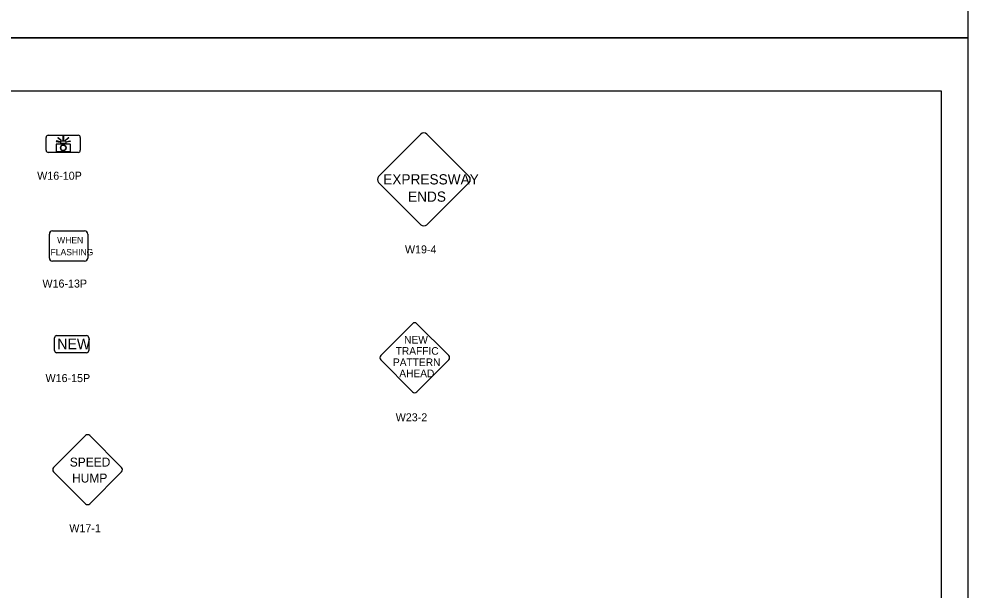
# Model space of a CAD drawing. Extents: x 42133 to 45533, y 41351 to 47951.
# Drawn here: x 44644 to 45533, y 46334 to 46869 of the extents above; entities that cross this region are included whole.
import ezdxf

# ---------------------------------------------------------------- set-up
doc = ezdxf.new("R2010")
doc.units = 0
for name, color, linetype in [('#plot_shape', 7, 'Continuous'), ('P_ODOT_PLAN_Border', 7, 'Continuous'), ('P_TRAF_SIGN_SignDetails', 7, 'Continuous')]:
    doc.layers.add(name, color=color, linetype=linetype)

msp = doc.modelspace()

# ---------------------------------------------------------------- linework, layer by layer
at = {"layer": '#plot_shape'}
for points in [[(43833.34, 46851.35), (45533.34, 46851.35), (45533.34, 47951.35), (43833.34, 47951.35)], [(43833.34, 45751.35), (45533.34, 45751.35), (45533.34, 46851.35), (43833.34, 46851.35)]]:
    msp.add_lwpolyline(points, close=True, dxfattribs=at)
at = {"layer": 'P_ODOT_PLAN_Border'}
msp.add_lwpolyline([(43908.34, 45801.35), (45508.34, 45801.35), (45508.34, 46801.35), (43908.34, 46801.35)], close=True, dxfattribs=at)
at = {"layer": 'P_TRAF_SIGN_SignDetails'}
for p, q in [((44669.29, 46745.98), (44669.29, 46757.99)), ((44671.29, 46759.99), (44699.3, 46759.99)), ((44701.29, 46757.99), (44701.29, 46745.98)), ((45020.47, 46761.07), (44980.92, 46721.51)), ((45065.68, 46721.51), (45026.12, 46761.07)), ((44699.3, 46743.98), (44671.29, 46743.98)), ((44980.92, 46715.87), (45020.48, 46676.31)), ((45026.12, 46676.31), (45065.68, 46715.87)), ((44672.28, 46645.09), (44672.28, 46667.52)), ((44675.27, 46670.51), (44705.21, 46670.51)), ((44708.2, 46667.52), (44708.2, 46645.09)), ((44705.21, 46642.1), (44675.27, 46642.1)), ((45012.61, 46583.61), (44982.87, 46553.87)), ((45046.59, 46553.87), (45016.85, 46583.61)), ((44677.13, 46558.37), (44677.13, 46570.37)), ((44679.13, 46572.38), (44707.14, 46572.38)), ((44709.14, 46570.37), (44709.14, 46558.37)), ((44707.14, 46556.37), (44679.13, 46556.37)), ((44982.87, 46549.63), (45012.61, 46519.89)), ((45016.85, 46519.89), (45046.59, 46549.63)), ((44706.03, 46478.76), (44676.29, 46449.02)), ((44740.02, 46449.02), (44710.27, 46478.76)), ((44676.29, 46444.78), (44706.03, 46415.04)), ((44710.27, 46415.04), (44740.02, 46444.78))]:
    msp.add_line(p, q, dxfattribs=at)
for points in [[(44682.43, 46753.85), (44678.83, 46754.7), (44678.74, 46754.32), (44682.34, 46753.47)], [(44682.43, 46753.85), (44678.83, 46754.7), (44678.74, 46754.32), (44682.34, 46753.47)], [(44682.43, 46753.85), (44678.83, 46754.7), (44678.74, 46754.32), (44682.34, 46753.47)], [(44683.35, 46755.54), (44680.44, 46757.81), (44680.2, 46757.51), (44683.11, 46755.24)], [(44683.35, 46755.54), (44680.44, 46757.81), (44680.2, 46757.51), (44683.11, 46755.24)], [(44683.35, 46755.54), (44680.44, 46757.81), (44680.2, 46757.51), (44683.11, 46755.24)], [(44685.52, 46759.14), (44685.52, 46755.45), (44685.13, 46755.45), (44685.13, 46759.14)], [(44685.52, 46759.14), (44685.52, 46755.45), (44685.13, 46755.45), (44685.13, 46759.14)], [(44685.52, 46759.14), (44685.52, 46755.45), (44685.13, 46755.45), (44685.13, 46759.14)], [(44687.53, 46755.24), (44687.3, 46755.54), (44690.21, 46757.81), (44690.45, 46757.51)], [(44687.53, 46755.24), (44687.3, 46755.54), (44690.21, 46757.81), (44690.45, 46757.51)], [(44687.53, 46755.24), (44687.3, 46755.54), (44690.21, 46757.81), (44690.45, 46757.51)], [(44688.31, 46753.47), (44688.22, 46753.85), (44691.82, 46754.7), (44691.91, 46754.32)], [(44688.31, 46753.47), (44688.22, 46753.85), (44691.82, 46754.7), (44691.91, 46754.32)], [(44688.31, 46753.47), (44688.22, 46753.85), (44691.82, 46754.7), (44691.91, 46754.32)]]:
    msp.add_lwpolyline(points, close=True, dxfattribs=at)
for points in [[(44682.97, 46752.78), (44682.97, 46754.31)], [(44682.97, 46752.78), (44682.97, 46754.31)], [(44682.97, 46752.78), (44682.97, 46754.31)], [(44683.46, 46754.8), (44687.19, 46754.8)], [(44683.46, 46754.8), (44687.19, 46754.8)], [(44683.46, 46754.8), (44687.19, 46754.8)], [(44687.68, 46754.31), (44687.68, 46752.78)], [(44687.68, 46754.31), (44687.68, 46752.78)], [(44687.68, 46754.31), (44687.68, 46752.78)], [(44678.62, 46751.38), (44678.62, 46745.23)], [(44678.62, 46751.38), (44678.62, 46745.23)], [(44678.62, 46751.38), (44678.62, 46745.23)], [(44691.53, 46751.87), (44679.11, 46751.87)], [(44691.53, 46751.87), (44679.11, 46751.87)], [(44691.53, 46751.87), (44679.11, 46751.87)], [(44679.11, 46744.75), (44685.32, 46744.75), (44685.32, 46745.72)], [(44679.11, 46744.75), (44685.32, 46744.75), (44685.32, 46745.72)], [(44679.11, 46744.75), (44691.53, 46744.75)], [(44687.19, 46752.29), (44683.46, 46752.29)], [(44687.19, 46752.29), (44683.46, 46752.29)], [(44687.19, 46752.29), (44683.46, 46752.29)], [(44685.32, 46745.72), (44685.32, 46744.75), (44691.53, 46744.75)], [(44685.32, 46745.72), (44685.32, 46744.75), (44691.53, 46744.75)], [(44692.02, 46745.23), (44692.02, 46751.38)], [(44692.02, 46745.23), (44692.02, 46751.38)], [(44692.02, 46745.23), (44692.02, 46751.38)]]:
    msp.add_lwpolyline(points, dxfattribs=at)
msp.add_circle((44685.32, 46748.31), 2.58, dxfattribs=at)
for centre, radius, start, end in [((44671.29, 46757.99), 2, 90, 180), ((44683.46, 46754.31), 0.49, 90.09365, 180.03439), ((44683.46, 46754.31), 0.49, 90.09365, 180.03439), ((44683.46, 46754.31), 0.49, 90.09365, 180.03439), ((44687.19, 46754.31), 0.491, 0.01798, 89.90889), ((44687.19, 46754.31), 0.491, 0.01798, 89.90889), ((44687.19, 46754.31), 0.491, 0.01798, 89.90889), ((44699.3, 46757.99), 2, 0, 90), ((45023.29, 46758.25), 3.98, 45, 135), ((44671.29, 46745.99), 2, 180, 270), ((44679.11, 46751.38), 0.49, 89.94119, 179.93077), ((44679.11, 46751.38), 0.49, 89.94119, 179.93077), ((44679.11, 46751.38), 0.49, 89.94119, 179.93077), ((44679.11, 46745.24), 0.49, 180.10298, 270.08002), ((44679.11, 46745.24), 0.49, 180.10298, 270.08002), ((44679.11, 46745.24), 0.49, 180.10298, 270.08002), ((44685.32, 46748.31), 2.58, 270.00686, 270.00526), ((44685.32, 46748.31), 2.58, 270.00686, 270.00526), ((44683.46, 46752.78), 0.49, 179.97534, 270.00635), ((44683.46, 46752.78), 0.49, 179.97534, 270.00635), ((44683.46, 46752.78), 0.49, 179.97534, 270.00635), ((44687.19, 46752.78), 0.49, 269.99746, 359.96594), ((44687.19, 46752.78), 0.49, 269.99746, 359.96594), ((44687.19, 46752.78), 0.49, 269.99746, 359.96594), ((44691.53, 46751.38), 0.491, 0.10867, 90.01937), ((44691.53, 46751.38), 0.491, 0.10867, 90.01937), ((44691.53, 46751.38), 0.491, 0.10867, 90.01937), ((44691.53, 46745.24), 0.491, 269.98017, 359.83684), ((44691.53, 46745.24), 0.491, 269.98017, 359.83684), ((44691.53, 46745.24), 0.491, 269.98017, 359.83684), ((44699.3, 46745.99), 2, 270, 0), ((44983.73, 46718.69), 3.98, 135, 225), ((45062.86, 46718.69), 3.98, 315, 45), ((45023.29, 46679.13), 3.98, 225, 315), ((44675.27, 46667.52), 2.99, 90, 180), ((44705.21, 46667.52), 2.99, 360, 90), ((44675.28, 46645.09), 2.99, 180, 270), ((44705.22, 46645.09), 2.99, 270, 360), ((45014.73, 46581.49), 3, 45, 135), ((44679.13, 46570.38), 2, 90, 180), ((44707.14, 46570.38), 2, 360, 90), ((44679.13, 46558.37), 2, 180, 270), ((44707.14, 46558.37), 2, 270, 0), ((44984.98, 46551.75), 3, 135, 225), ((45044.47, 46551.75), 3, 315, 45), ((45014.73, 46522), 3, 225, 315), ((44708.15, 46476.65), 3, 45, 135), ((44678.41, 46446.9), 3, 135, 225), ((44737.9, 46446.9), 3, 315, 45), ((44708.15, 46417.15), 3, 225, 315)]:
    msp.add_arc(centre, radius, start, end, dxfattribs=at)

# ---------------------------------------------------------------- texts
for s, height, p in [('W16-10P', 7.5, (44660.89, 46718.42)), ('EXPRESSWAY', 9.572, (44985.18, 46713.99)), ('ENDS', 9.572, (45008.44, 46697.81)), ('WHEN', 5.988, (44679.58, 46658.83)), ('W19-4', 7.5, (45005.59, 46649.43)), ('FLASHING', 5.988, (44673.42, 46647.6)), ('W16-13P', 7.5, (44665.81, 46617.41)), ('NEW', 9.924, (44679.66, 46559.67)), ('NEW', 7.13, (45004.83, 46565.02)), ('TRAFFIC', 7.13, (44996.9, 46554.53)), ('PATTERN', 7.13, (44994.35, 46543.96)), ('AHEAD', 7.13, (45000.27, 46533.46)), ('W16-15P', 7.5, (44668.7, 46528.9)), ('W23-2', 7.5, (44996.92, 46492.19)), ('SPEED', 8.389, (44691.42, 46449.79)), ('HUMP', 8.389, (44693.61, 46434.86)), ('W17-1', 7.5, (44691, 46388.33))]:
    msp.add_text(s, height=height, dxfattribs=at).set_placement(p)

doc.saveas('drawing.dxf')
